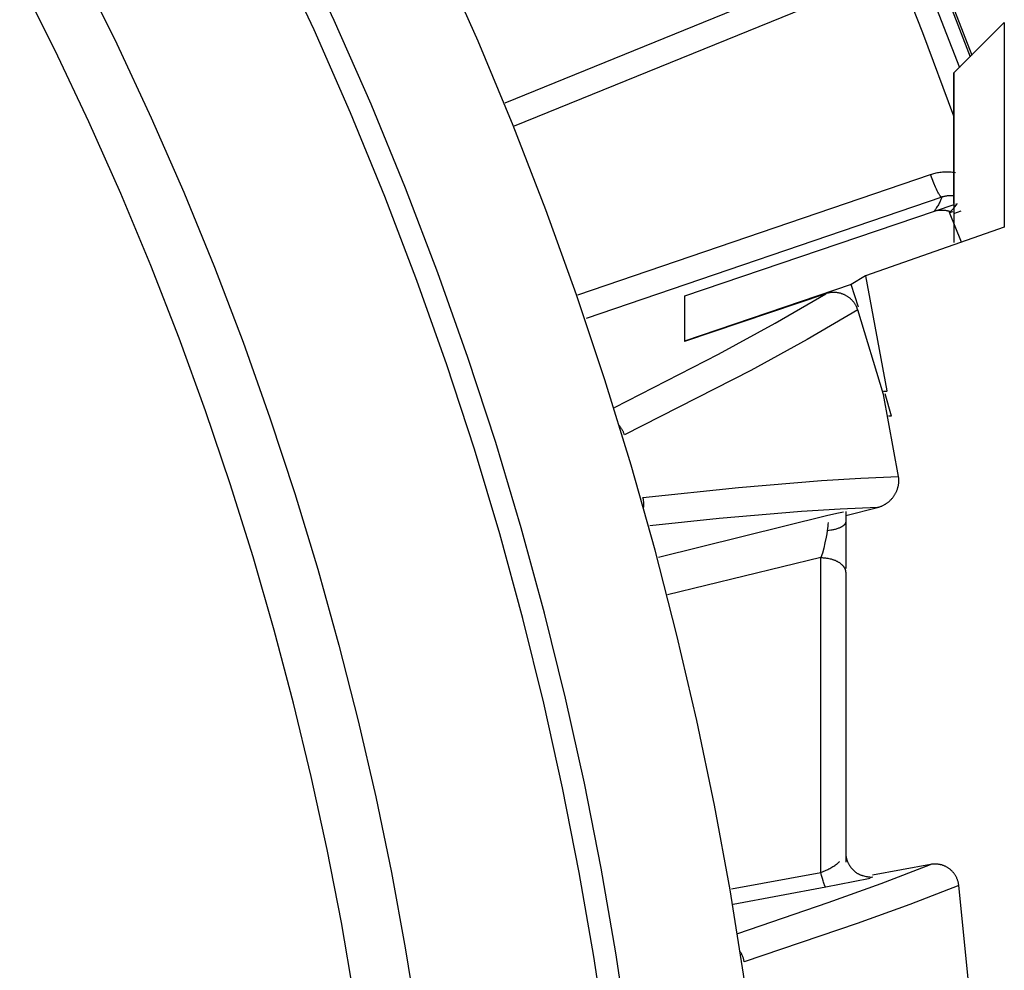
# Model space of a CAD drawing. Header units: millimetres. Extents: x -2637 to -1637, y 678 to 1678.
# Tile 322 of 348: x -1974 to -1954, y 1442 to 1461. Entities that reach past the tile are written whole.
import ezdxf

# ---------------------------------------------------------------- set-up
doc = ezdxf.new("R2010")
doc.units = ezdxf.units.MM
doc.layers.add('Make2D$B.SHOW mini', color=7, linetype='Continuous', true_color=0x000000)

msp = doc.modelspace()

# ---------------------------------------------------------------- linework, layer by layer
at = {"layer": 'Make2D$B.SHOW mini', "color": 18, "lineweight": -3, "true_color": 0x000000}
for points in [[(-1958.873, 1469.291), (-1957.806, 1467.121), (-1956.807, 1464.932), (-1955.876, 1462.728), (-1955.013, 1460.51)], [(-1961.159, 1431.156), (-1961.177, 1432.767), (-1961.231, 1434.391), (-1961.323, 1436.027), (-1961.453, 1437.676), (-1961.621, 1439.334), (-1961.83, 1441.002), (-1962.08, 1442.677), (-1962.37, 1444.359), (-1962.703, 1446.046), (-1963.079, 1447.736), (-1963.498, 1449.428), (-1963.96, 1451.121), (-1964.466, 1452.813), (-1965.017, 1454.502), (-1965.613, 1456.186), (-1966.254, 1457.864), (-1966.939, 1459.535), (-1967.67, 1461.196), (-1968.445, 1462.845)], [(-1961.602, 1431.156), (-1961.62, 1432.757), (-1961.674, 1434.371), (-1961.765, 1435.998), (-1961.894, 1437.636), (-1962.062, 1439.284), (-1962.269, 1440.942), (-1962.517, 1442.607), (-1962.806, 1444.278), (-1963.137, 1445.955), (-1963.51, 1447.635), (-1963.926, 1449.317), (-1964.386, 1450.999), (-1964.889, 1452.68), (-1965.437, 1454.359), (-1966.029, 1456.033), (-1966.665, 1457.701), (-1967.347, 1459.362), (-1968.073, 1461.012), (-1968.843, 1462.652)], [(-1956.232, 1462.762), (-1955.259, 1460.264)], [(-1955.368, 1459.294), (-1955.983, 1460.953), (-1956.634, 1462.598)], [(-1958.852, 1435.655), (-1958.969, 1437.291), (-1959.122, 1438.937), (-1959.313, 1440.594), (-1959.544, 1442.259), (-1959.813, 1443.932), (-1960.124, 1445.612), (-1960.475, 1447.296), (-1960.867, 1448.985), (-1961.302, 1450.675), (-1961.779, 1452.367), (-1962.299, 1454.058), (-1962.863, 1455.747), (-1963.471, 1457.432), (-1964.122, 1459.111), (-1964.817, 1460.784), (-1965.557, 1462.448)], [(-1964.281, 1459.562), (-1957.363, 1462.377)], [(-1972.707, 1462.192), (-1971.987, 1460.733), (-1971.304, 1459.263), (-1970.659, 1457.784), (-1970.051, 1456.297), (-1969.482, 1454.804), (-1968.95, 1453.305), (-1968.455, 1451.802), (-1967.998, 1450.298), (-1967.578, 1448.791), (-1967.195, 1447.285), (-1966.848, 1445.78), (-1966.537, 1444.278), (-1966.261, 1442.78), (-1966.021, 1441.286), (-1965.815, 1439.798), (-1965.643, 1438.317), (-1965.504, 1436.844), (-1965.398, 1435.38), (-1965.323, 1433.926)], [(-1966.522, 1434.717), (-1966.612, 1436.126), (-1966.732, 1437.544), (-1966.883, 1438.969), (-1967.066, 1440.402), (-1967.282, 1441.841), (-1967.53, 1443.285), (-1967.812, 1444.733), (-1968.128, 1446.184), (-1968.478, 1447.637), (-1968.862, 1449.09), (-1969.282, 1450.543), (-1969.736, 1451.995), (-1970.226, 1453.444), (-1970.752, 1454.888), (-1971.313, 1456.327), (-1971.911, 1457.76), (-1972.544, 1459.185), (-1973.212, 1460.601), (-1973.917, 1462.006)], [(-1957.234, 1461.89), (-1964.102, 1459.095)], [(-1955.616, 1461.956), (-1955.048, 1460.475)], [(-1955.368, 1460.156), (-1954.368, 1461.156)], [(-1954.368, 1461.156), (-1954.368, 1461.156), (-1954.368, 1461.156), (-1954.368, 1461.155), (-1954.368, 1461.152), (-1954.368, 1461.139), (-1954.368, 1461.088), (-1954.368, 1460.886), (-1954.368, 1460.088), (-1954.368, 1457.09)], [(-1955.368, 1460.156), (-1955.368, 1460.156), (-1955.368, 1460.156), (-1955.368, 1460.155), (-1955.368, 1460.153), (-1955.368, 1460.143), (-1955.368, 1460.103), (-1955.368, 1459.943), (-1955.368, 1459.301), (-1955.368, 1456.785)], [(-1955.368, 1457.563), (-1955.368, 1459.501), (-1955.368, 1459.993), (-1955.368, 1460.115), (-1955.368, 1460.146), (-1955.368, 1460.153), (-1955.368, 1460.155), (-1955.368, 1460.156), (-1955.368, 1460.156), (-1955.368, 1460.156)], [(-1955.831, 1458.138), (-1955.809, 1458.146), (-1955.786, 1458.153), (-1955.764, 1458.159), (-1955.741, 1458.165), (-1955.718, 1458.17), (-1955.695, 1458.175), (-1955.671, 1458.179), (-1955.647, 1458.182), (-1955.623, 1458.186), (-1955.598, 1458.188), (-1955.573, 1458.19), (-1955.548, 1458.191), (-1955.522, 1458.192), (-1955.497, 1458.192), (-1955.472, 1458.192), (-1955.446, 1458.191), (-1955.42, 1458.189), (-1955.393, 1458.186), (-1955.366, 1458.182), (-1955.34, 1458.178)], [(-1962.835, 1455.746), (-1955.831, 1458.138)], [(-1955.609, 1457.686), (-1955.609, 1457.686), (-1955.61, 1457.686), (-1955.61, 1457.686), (-1955.61, 1457.686), (-1955.611, 1457.686), (-1955.611, 1457.686), (-1955.612, 1457.686), (-1955.612, 1457.686), (-1955.612, 1457.686), (-1955.613, 1457.686), (-1955.613, 1457.687), (-1955.614, 1457.687), (-1955.614, 1457.687), (-1955.615, 1457.687), (-1955.615, 1457.687), (-1955.615, 1457.687), (-1955.616, 1457.687), (-1955.616, 1457.688), (-1955.617, 1457.688), (-1955.617, 1457.688), (-1955.618, 1457.688), (-1955.618, 1457.689), (-1955.619, 1457.689), (-1955.619, 1457.689), (-1955.62, 1457.689), (-1955.62, 1457.69), (-1955.621, 1457.69), (-1955.622, 1457.691), (-1955.623, 1457.692), (-1955.624, 1457.693), (-1955.626, 1457.694), (-1955.627, 1457.695), (-1955.628, 1457.696), (-1955.629, 1457.697), (-1955.63, 1457.698), (-1955.633, 1457.701), (-1955.635, 1457.704), (-1955.638, 1457.707), (-1955.641, 1457.711), (-1955.644, 1457.715), (-1955.647, 1457.719), (-1955.65, 1457.723), (-1955.656, 1457.733), (-1955.663, 1457.744), (-1955.67, 1457.756), (-1955.677, 1457.768), (-1955.685, 1457.783), (-1955.7, 1457.814), (-1955.717, 1457.848), (-1955.734, 1457.886), (-1955.768, 1457.968), (-1955.801, 1458.054), (-1955.831, 1458.138)], [(-1955.609, 1457.686), (-1962.669, 1455.275)], [(-1955.609, 1457.686), (-1955.614, 1457.67), (-1955.62, 1457.654), (-1955.626, 1457.638), (-1955.633, 1457.621), (-1955.641, 1457.605), (-1955.649, 1457.588), (-1955.658, 1457.57), (-1955.667, 1457.553), (-1955.677, 1457.535), (-1955.688, 1457.517), (-1955.699, 1457.499), (-1955.711, 1457.48), (-1955.737, 1457.443), (-1955.765, 1457.404)], [(-1955.362, 1457.707), (-1955.371, 1457.708), (-1955.379, 1457.709), (-1955.388, 1457.711), (-1955.397, 1457.712), (-1955.406, 1457.712), (-1955.415, 1457.713), (-1955.424, 1457.713), (-1955.434, 1457.714), (-1955.445, 1457.714), (-1955.457, 1457.714), (-1955.468, 1457.713), (-1955.48, 1457.713), (-1955.491, 1457.712), (-1955.503, 1457.71), (-1955.514, 1457.709), (-1955.525, 1457.707), (-1955.536, 1457.706), (-1955.547, 1457.703), (-1955.558, 1457.701), (-1955.568, 1457.699), (-1955.579, 1457.696), (-1955.589, 1457.693), (-1955.599, 1457.69), (-1955.609, 1457.686)], [(-1955.368, 1457.532), (-1960.717, 1455.721)], [(-1955.687, 1457.424), (-1955.672, 1457.426), (-1955.658, 1457.428), (-1955.644, 1457.429), (-1955.63, 1457.43), (-1955.615, 1457.431), (-1955.601, 1457.431), (-1955.587, 1457.43), (-1955.572, 1457.43), (-1955.563, 1457.429), (-1955.553, 1457.428), (-1955.543, 1457.427), (-1955.534, 1457.426), (-1955.524, 1457.424), (-1955.514, 1457.422), (-1955.505, 1457.42), (-1955.495, 1457.418), (-1955.486, 1457.416), (-1955.476, 1457.414), (-1955.467, 1457.411), (-1955.457, 1457.408), (-1955.448, 1457.405), (-1955.438, 1457.402), (-1955.429, 1457.399), (-1955.42, 1457.395)], [(-1955.453, 1457.379), (-1955.398, 1457.439), (-1955.372, 1457.469), (-1955.347, 1457.498), (-1955.324, 1457.526), (-1955.302, 1457.554)], [(-1955.453, 1457.379), (-1955.381, 1457.402)], [(-1955.217, 1456.792), (-1955.453, 1457.379)], [(-1955.368, 1457.36), (-1955.224, 1457.414)], [(-1955.302, 1457.554), (-1955.34, 1457.541)], [(-1954.368, 1457.09), (-1957.125, 1456.123)], [(-1957.125, 1456.123), (-1957.407, 1455.949)], [(-1957.125, 1456.123), (-1956.699, 1453.843)], [(-1957.407, 1455.949), (-1960.717, 1454.828)], [(-1957.263, 1455.502), (-1957.407, 1455.949)], [(-1962.107, 1453.509), (-1960.043, 1454.569), (-1958.919, 1455.183), (-1957.914, 1455.769)], [(-1957.914, 1455.769), (-1960.717, 1454.821)], [(-1960.717, 1455.728), (-1960.717, 1454.821)], [(-1957.277, 1455.448), (-1957.281, 1455.46), (-1957.286, 1455.471), (-1957.29, 1455.483), (-1957.295, 1455.495), (-1957.3, 1455.506), (-1957.305, 1455.517), (-1957.311, 1455.528), (-1957.316, 1455.539), (-1957.322, 1455.549), (-1957.329, 1455.559), (-1957.335, 1455.57), (-1957.342, 1455.58), (-1957.349, 1455.589), (-1957.356, 1455.599), (-1957.364, 1455.609), (-1957.371, 1455.618), (-1957.379, 1455.627), (-1957.388, 1455.636), (-1957.396, 1455.645), (-1957.405, 1455.654), (-1957.414, 1455.662), (-1957.423, 1455.671), (-1957.433, 1455.679), (-1957.442, 1455.687), (-1957.452, 1455.695), (-1957.462, 1455.702), (-1957.473, 1455.709), (-1957.483, 1455.716), (-1957.494, 1455.723), (-1957.505, 1455.729), (-1957.516, 1455.735), (-1957.527, 1455.741), (-1957.538, 1455.747), (-1957.55, 1455.752), (-1957.561, 1455.757), (-1957.573, 1455.762), (-1957.585, 1455.766), (-1957.597, 1455.77), (-1957.609, 1455.774), (-1957.621, 1455.777), (-1957.633, 1455.781), (-1957.645, 1455.783), (-1957.657, 1455.786), (-1957.67, 1455.788), (-1957.682, 1455.79), (-1957.694, 1455.792), (-1957.706, 1455.793), (-1957.719, 1455.794), (-1957.731, 1455.795), (-1957.743, 1455.796), (-1957.755, 1455.796), (-1957.768, 1455.796), (-1957.78, 1455.795), (-1957.792, 1455.794), (-1957.804, 1455.793), (-1957.816, 1455.792), (-1957.829, 1455.79), (-1957.841, 1455.788), (-1957.853, 1455.786), (-1957.865, 1455.783), (-1957.877, 1455.78), (-1957.89, 1455.777), (-1957.902, 1455.773), (-1957.914, 1455.769)], [(-1957.277, 1455.448), (-1958.281, 1454.861), (-1959.403, 1454.246), (-1961.908, 1452.964)], [(-1956.765, 1453.77), (-1957.277, 1455.448)], [(-1956.767, 1453.832), (-1956.695, 1453.834)], [(-1956.469, 1452.141), (-1956.765, 1453.77)], [(-1956.607, 1453.336), (-1956.736, 1453.782)], [(-1956.607, 1453.336), (-1956.667, 1453.336)], [(-1961.908, 1452.964), (-1961.912, 1452.977), (-1961.917, 1452.989), (-1961.921, 1453.001), (-1961.926, 1453.012), (-1961.931, 1453.024), (-1961.936, 1453.035), (-1961.941, 1453.046), (-1961.947, 1453.057), (-1961.953, 1453.068), (-1961.959, 1453.078), (-1961.966, 1453.088), (-1961.972, 1453.099), (-1961.979, 1453.109), (-1961.987, 1453.118), (-1961.994, 1453.128), (-1962.002, 1453.138), (-1962.009, 1453.145), (-1962.015, 1453.153)], [(-1961.543, 1451.724), (-1959.644, 1451.924), (-1957.994, 1452.061), (-1957.214, 1452.109), (-1956.469, 1452.141)], [(-1956.886, 1451.524), (-1956.874, 1451.527), (-1956.861, 1451.53), (-1956.849, 1451.534), (-1956.837, 1451.538), (-1956.825, 1451.543), (-1956.813, 1451.547), (-1956.801, 1451.552), (-1956.79, 1451.557), (-1956.778, 1451.563), (-1956.767, 1451.568), (-1956.756, 1451.574), (-1956.745, 1451.58), (-1956.734, 1451.587), (-1956.724, 1451.593), (-1956.713, 1451.6), (-1956.703, 1451.607), (-1956.692, 1451.615), (-1956.682, 1451.622), (-1956.672, 1451.63), (-1956.663, 1451.638), (-1956.653, 1451.646), (-1956.643, 1451.655), (-1956.634, 1451.664), (-1956.625, 1451.673), (-1956.616, 1451.682), (-1956.607, 1451.691), (-1956.599, 1451.701), (-1956.59, 1451.71), (-1956.582, 1451.72), (-1956.574, 1451.73), (-1956.566, 1451.741), (-1956.559, 1451.751), (-1956.552, 1451.762), (-1956.545, 1451.773), (-1956.538, 1451.784), (-1956.532, 1451.795), (-1956.526, 1451.806), (-1956.52, 1451.818), (-1956.514, 1451.829), (-1956.509, 1451.841), (-1956.504, 1451.852), (-1956.499, 1451.864), (-1956.494, 1451.876), (-1956.49, 1451.888), (-1956.486, 1451.9), (-1956.482, 1451.912), (-1956.479, 1451.925), (-1956.476, 1451.937), (-1956.473, 1451.949), (-1956.47, 1451.962), (-1956.468, 1451.974), (-1956.466, 1451.987), (-1956.465, 1451.999), (-1956.463, 1452.012), (-1956.462, 1452.024), (-1956.462, 1452.037), (-1956.461, 1452.05), (-1956.461, 1452.063), (-1956.462, 1452.075), (-1956.462, 1452.088), (-1956.464, 1452.101), (-1956.465, 1452.114), (-1956.467, 1452.128), (-1956.469, 1452.141)], [(-1961.531, 1451.508), (-1961.53, 1451.518), (-1961.528, 1451.528), (-1961.527, 1451.54), (-1961.526, 1451.552), (-1961.525, 1451.564), (-1961.524, 1451.576), (-1961.524, 1451.589), (-1961.524, 1451.601), (-1961.525, 1451.613), (-1961.526, 1451.625), (-1961.527, 1451.638), (-1961.528, 1451.65), (-1961.53, 1451.662), (-1961.532, 1451.675), (-1961.534, 1451.687), (-1961.537, 1451.699), (-1961.54, 1451.712), (-1961.543, 1451.724)], [(-1956.886, 1451.524), (-1957.624, 1451.49), (-1958.397, 1451.441), (-1960.03, 1451.302), (-1961.408, 1451.159)], [(-1957.517, 1451.368), (-1956.886, 1451.524)], [(-1961.236, 1450.537), (-1957.895, 1451.363)], [(-1957.895, 1451.363), (-1957.692, 1451.408), (-1957.561, 1451.435)], [(-1957.517, 1451.441), (-1957.517, 1451.24)], [(-1957.517, 1451.24), (-1957.517, 1451.238), (-1957.517, 1451.236), (-1957.517, 1451.234), (-1957.518, 1451.232), (-1957.518, 1451.231), (-1957.518, 1451.229), (-1957.518, 1451.227), (-1957.519, 1451.225), (-1957.519, 1451.224), (-1957.52, 1451.222), (-1957.52, 1451.22), (-1957.521, 1451.218), (-1957.521, 1451.216), (-1957.522, 1451.215), (-1957.523, 1451.213), (-1957.523, 1451.211), (-1957.524, 1451.209), (-1957.525, 1451.207), (-1957.526, 1451.206), (-1957.527, 1451.204), (-1957.528, 1451.202), (-1957.529, 1451.2), (-1957.53, 1451.198), (-1957.531, 1451.197), (-1957.532, 1451.195), (-1957.533, 1451.193), (-1957.535, 1451.191), (-1957.536, 1451.189), (-1957.537, 1451.188), (-1957.539, 1451.186), (-1957.54, 1451.184), (-1957.542, 1451.182), (-1957.545, 1451.179), (-1957.549, 1451.175), (-1957.553, 1451.171), (-1957.556, 1451.168), (-1957.561, 1451.164), (-1957.565, 1451.161), (-1957.569, 1451.157), (-1957.574, 1451.154), (-1957.579, 1451.151), (-1957.584, 1451.147), (-1957.59, 1451.144), (-1957.595, 1451.141), (-1957.601, 1451.137), (-1957.607, 1451.134), (-1957.613, 1451.131), (-1957.619, 1451.128), (-1957.632, 1451.122), (-1957.646, 1451.116), (-1957.66, 1451.11), (-1957.675, 1451.105), (-1957.691, 1451.1), (-1957.707, 1451.095), (-1957.723, 1451.09), (-1957.74, 1451.086), (-1957.757, 1451.082), (-1957.775, 1451.078), (-1957.793, 1451.075), (-1957.811, 1451.071), (-1957.847, 1451.066), (-1957.883, 1451.062)], [(-1957.866, 1451.225), (-1957.869, 1451.189), (-1957.872, 1451.15), (-1957.877, 1451.107), (-1957.883, 1451.062)], [(-1957.517, 1451.24), (-1957.517, 1450.314)], [(-1957.883, 1451.062), (-1957.893, 1450.999), (-1957.904, 1450.937), (-1957.928, 1450.822), (-1957.954, 1450.717), (-1957.98, 1450.619), (-1958.009, 1450.528)], [(-1958.009, 1450.528), (-1961.053, 1449.788)], [(-1958.009, 1450.528), (-1957.986, 1450.528), (-1957.964, 1450.527), (-1957.941, 1450.525), (-1957.919, 1450.523), (-1957.896, 1450.52), (-1957.873, 1450.516), (-1957.85, 1450.512), (-1957.827, 1450.506), (-1957.804, 1450.501), (-1957.782, 1450.494), (-1957.771, 1450.491), (-1957.76, 1450.487), (-1957.75, 1450.483), (-1957.739, 1450.479), (-1957.729, 1450.475), (-1957.718, 1450.47), (-1957.708, 1450.466), (-1957.698, 1450.461), (-1957.689, 1450.456), (-1957.679, 1450.451), (-1957.67, 1450.446), (-1957.661, 1450.441), (-1957.652, 1450.435), (-1957.643, 1450.43), (-1957.635, 1450.424), (-1957.627, 1450.418), (-1957.619, 1450.412), (-1957.611, 1450.406), (-1957.604, 1450.4), (-1957.597, 1450.394), (-1957.59, 1450.388), (-1957.584, 1450.382), (-1957.578, 1450.375), (-1957.572, 1450.369), (-1957.566, 1450.362), (-1957.561, 1450.355), (-1957.556, 1450.349), (-1957.552, 1450.342), (-1957.547, 1450.335), (-1957.543, 1450.329), (-1957.541, 1450.325), (-1957.54, 1450.322), (-1957.538, 1450.318), (-1957.536, 1450.315), (-1957.535, 1450.312), (-1957.533, 1450.308), (-1957.532, 1450.305), (-1957.53, 1450.302), (-1957.529, 1450.298), (-1957.528, 1450.295), (-1957.527, 1450.291), (-1957.525, 1450.288), (-1957.524, 1450.285), (-1957.523, 1450.281), (-1957.523, 1450.278), (-1957.522, 1450.275), (-1957.521, 1450.271), (-1957.52, 1450.268), (-1957.52, 1450.265), (-1957.519, 1450.261), (-1957.519, 1450.258), (-1957.518, 1450.255), (-1957.518, 1450.251), (-1957.518, 1450.248), (-1957.518, 1450.245), (-1957.517, 1450.242), (-1957.517, 1450.238), (-1957.517, 1450.235)], [(-1958.009, 1444.275), (-1958.009, 1450.528)], [(-1957.517, 1450.235), (-1957.517, 1444.68)], [(-1957.517, 1444.68), (-1957.517, 1444.477)], [(-1958.009, 1444.275), (-1957.963, 1444.294), (-1957.918, 1444.313), (-1957.874, 1444.334), (-1957.853, 1444.345), (-1957.832, 1444.356), (-1957.811, 1444.368), (-1957.791, 1444.379), (-1957.772, 1444.391), (-1957.753, 1444.402), (-1957.735, 1444.414), (-1957.718, 1444.426), (-1957.702, 1444.438), (-1957.686, 1444.45), (-1957.671, 1444.461), (-1957.657, 1444.472), (-1957.644, 1444.484), (-1957.632, 1444.495)], [(-1957.514, 1444.621), (-1957.512, 1444.611), (-1957.511, 1444.601), (-1957.509, 1444.591), (-1957.507, 1444.582), (-1957.505, 1444.572), (-1957.503, 1444.562), (-1957.5, 1444.553), (-1957.498, 1444.543), (-1957.495, 1444.534), (-1957.492, 1444.524), (-1957.489, 1444.515), (-1957.485, 1444.506), (-1957.482, 1444.496), (-1957.478, 1444.487), (-1957.474, 1444.478), (-1957.47, 1444.469), (-1957.466, 1444.46), (-1957.461, 1444.452), (-1957.457, 1444.443), (-1957.452, 1444.434), (-1957.447, 1444.426), (-1957.442, 1444.417), (-1957.436, 1444.409), (-1957.431, 1444.401), (-1957.425, 1444.393), (-1957.419, 1444.385), (-1957.413, 1444.377), (-1957.407, 1444.369), (-1957.401, 1444.361), (-1957.394, 1444.354), (-1957.388, 1444.346), (-1957.381, 1444.339), (-1957.37, 1444.327), (-1957.358, 1444.316), (-1957.346, 1444.305), (-1957.333, 1444.294), (-1957.32, 1444.284), (-1957.307, 1444.274), (-1957.293, 1444.265), (-1957.28, 1444.256), (-1957.275, 1444.254), (-1957.27, 1444.251), (-1957.261, 1444.246), (-1957.251, 1444.241), (-1957.241, 1444.236), (-1957.231, 1444.232), (-1957.22, 1444.227), (-1957.21, 1444.224), (-1957.199, 1444.22), (-1957.188, 1444.216), (-1957.177, 1444.213), (-1957.155, 1444.207), (-1957.134, 1444.202), (-1957.113, 1444.197), (-1957.093, 1444.194), (-1957.075, 1444.19), (-1957.057, 1444.188), (-1957.042, 1444.186), (-1957.028, 1444.185), (-1957.017, 1444.184), (-1957.013, 1444.184), (-1957.009, 1444.184), (-1957.006, 1444.184), (-1957.005, 1444.184), (-1957.004, 1444.184)], [(-1959.784, 1443.948), (-1958.009, 1444.275)], [(-1959.66, 1443.064), (-1957.863, 1443.677), (-1956.812, 1444.058), (-1955.836, 1444.435)], [(-1957.909, 1443.983), (-1957.909, 1443.983), (-1957.909, 1443.983), (-1957.909, 1443.983), (-1957.91, 1443.983), (-1957.91, 1443.983), (-1957.91, 1443.983), (-1957.91, 1443.983), (-1957.91, 1443.983), (-1957.911, 1443.983), (-1957.911, 1443.983), (-1957.911, 1443.983), (-1957.911, 1443.983), (-1957.912, 1443.984), (-1957.912, 1443.984), (-1957.912, 1443.984), (-1957.912, 1443.984), (-1957.913, 1443.984), (-1957.913, 1443.984), (-1957.913, 1443.984), (-1957.913, 1443.985), (-1957.914, 1443.985), (-1957.914, 1443.985), (-1957.914, 1443.985), (-1957.914, 1443.985), (-1957.915, 1443.986), (-1957.915, 1443.986), (-1957.916, 1443.987), (-1957.916, 1443.988), (-1957.917, 1443.988), (-1957.918, 1443.989), (-1957.918, 1443.99), (-1957.919, 1443.99), (-1957.92, 1443.992), (-1957.921, 1443.994), (-1957.922, 1443.996), (-1957.924, 1443.998), (-1957.925, 1444), (-1957.926, 1444.002), (-1957.929, 1444.008), (-1957.932, 1444.014), (-1957.935, 1444.02), (-1957.938, 1444.028), (-1957.944, 1444.044), (-1957.951, 1444.063), (-1957.958, 1444.084), (-1957.965, 1444.107), (-1957.979, 1444.158), (-1957.994, 1444.215), (-1958.009, 1444.275)], [(-1955.836, 1444.435), (-1956.982, 1444.221)], [(-1955.271, 1444.017), (-1955.273, 1444.031), (-1955.275, 1444.044), (-1955.277, 1444.058), (-1955.28, 1444.071), (-1955.283, 1444.084), (-1955.287, 1444.097), (-1955.29, 1444.109), (-1955.294, 1444.121), (-1955.299, 1444.134), (-1955.303, 1444.145), (-1955.308, 1444.157), (-1955.313, 1444.169), (-1955.319, 1444.18), (-1955.325, 1444.191), (-1955.33, 1444.202), (-1955.337, 1444.213), (-1955.343, 1444.223), (-1955.35, 1444.234), (-1955.357, 1444.244), (-1955.364, 1444.254), (-1955.371, 1444.263), (-1955.379, 1444.273), (-1955.387, 1444.282), (-1955.395, 1444.291), (-1955.403, 1444.3), (-1955.412, 1444.309), (-1955.421, 1444.317), (-1955.43, 1444.325), (-1955.439, 1444.333), (-1955.448, 1444.341), (-1955.458, 1444.348), (-1955.468, 1444.355), (-1955.478, 1444.362), (-1955.488, 1444.369), (-1955.498, 1444.375), (-1955.509, 1444.381), (-1955.519, 1444.387), (-1955.53, 1444.393), (-1955.541, 1444.398), (-1955.552, 1444.403), (-1955.564, 1444.408), (-1955.575, 1444.412), (-1955.586, 1444.416), (-1955.598, 1444.42), (-1955.609, 1444.424), (-1955.621, 1444.427), (-1955.633, 1444.43), (-1955.644, 1444.433), (-1955.656, 1444.435), (-1955.668, 1444.437), (-1955.679, 1444.439), (-1955.691, 1444.44), (-1955.703, 1444.442), (-1955.715, 1444.443), (-1955.727, 1444.443), (-1955.739, 1444.443), (-1955.751, 1444.443), (-1955.763, 1444.443), (-1955.775, 1444.442), (-1955.787, 1444.441), (-1955.799, 1444.44), (-1955.812, 1444.439), (-1955.824, 1444.437), (-1955.836, 1444.435)], [(-1957.034, 1444.159), (-1957.367, 1444.088), (-1957.909, 1443.983)], [(-1957.037, 1444.18), (-1956.976, 1444.188)], [(-1957.909, 1443.983), (-1959.748, 1443.638)], [(-1955.271, 1444.017), (-1956.242, 1443.641), (-1957.287, 1443.261), (-1959.532, 1442.499)], [(-1954.963, 1440.979), (-1955.271, 1444.017)], [(-1959.532, 1442.499), (-1959.534, 1442.512), (-1959.537, 1442.525), (-1959.539, 1442.537), (-1959.542, 1442.55), (-1959.546, 1442.562), (-1959.549, 1442.574), (-1959.553, 1442.586), (-1959.557, 1442.597), (-1959.562, 1442.609), (-1959.566, 1442.62), (-1959.571, 1442.631), (-1959.577, 1442.642), (-1959.582, 1442.653), (-1959.588, 1442.664), (-1959.594, 1442.675), (-1959.601, 1442.686), (-1959.606, 1442.693), (-1959.611, 1442.701)]]:
    msp.add_lwpolyline(points, dxfattribs=at)

doc.saveas('drawing.dxf')
